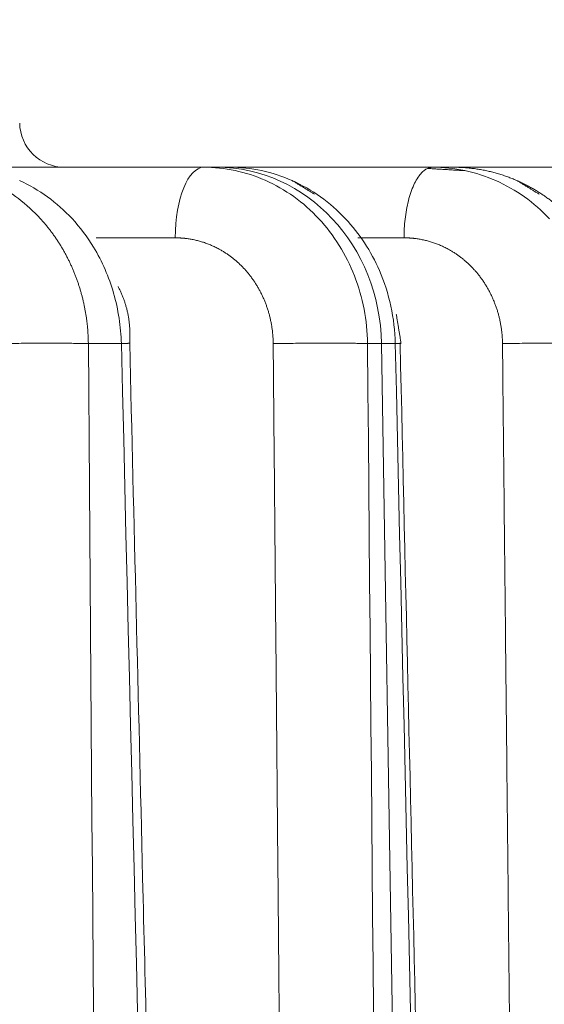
# Model space of a CAD drawing. Header units: millimetres. Extents: x 5437 to 18441, y -4466 to 3128.
# Tile 300 of 497: x 8528 to 8534, y 553 to 564. Entities that reach past the tile are written whole.
import ezdxf

# ---------------------------------------------------------------- set-up
doc = ezdxf.new("R2010")
doc.units = ezdxf.units.MM
doc.layers.add('1', color=7, linetype='Continuous', true_color=0xffffff)
doc.styles.add('TXT08', font='txt.shx', dxfattribs={"width": 0.8, "bigfont": 'gbcbig.shx'})
doc.dimstyles.new('YanXiu', dxfattribs={"dimtxt": 40, "dimasz": 30, "dimexe": 0.66, "dimexo": 0.66, "dimgap": 0.66, "dimtad": 0, "dimdec": 1, "dimdsep": 46, "dimtxsty": 'TXT08', "dimcen": 0, "dimclrd": 256, "dimclre": 165, "dimclrt": 90, "dimazin": 2, "dimtfac": 1, "dimtdec": 1, "dimtofl": 0, "dimtmove": 0, "dimatfit": 3, "dimfxl": 1, "dimlwd": 5, "dimlwe": 13, "dimarcsym": 0})

# ---------------------------------------------------------------- blocks, each defined once
blk = doc.blocks.new('*D35')
at = {"color": 165, "lineweight": 13, "transparency": 16777216}
for p, q in [((8947.864, 668.084), (9114.527, -277.112)), ((8081.233, 515.273), (8247.896, -429.922))]:
    blk.add_line(p, q, dxfattribs=at)
at = {"lineweight": 5, "transparency": 16777216}
for p, q in [((9084.868, -281.671), (8721.139, -345.806)), ((8277.326, -424.063), (8641.055, -359.927))]:
    blk.add_line(p, q, dxfattribs=at)
at = {"lineweight": 20, "transparency": 16777216}
for points in [[(9084, -276.747), (9085.737, -286.595), (9114.413, -276.462)], [(8276.458, -419.139), (8278.194, -428.987), (8247.782, -429.272)]]:
    blk.add_solid(points, dxfattribs=at)
at = {"layer": 'Defpoints', "color": 0, "lineweight": 20, "transparency": 16777216}
for p in [(8947.749, 668.734), (8081.118, 515.923), (9114.413, -276.462)]:
    blk.add_point(p, dxfattribs=at)
at = {"color": 90, "lineweight": 20, "transparency": 16777216, "insert": (8681.097, -352.867), "char_height": 40, "attachment_point": 5, "rotation": 10, "style": 'TXT08'}
blk.add_mtext('880', dxfattribs=at)
blk = doc.blocks.new('*D38')
at = {"color": 165, "lineweight": 13, "transparency": 16777216}
blk.add_line((8986.17, 447.037), (8717.324, 399.632), dxfattribs=at)
at = {"lineweight": 5, "transparency": 16777216}
for start, end in [(171.109661, 178.69322), (181.30678, 188.890339)]:
    blk.add_arc((10243.473, 668.734), 1549.032, start, end, dxfattribs=at)
at = {"lineweight": 20, "transparency": 16777216}
for points in [[(8708.118, 908.947), (8717.983, 907.306), (8717.974, 937.72)], [(8717.983, 430.161), (8708.118, 428.52), (8717.974, 399.747)]]:
    blk.add_solid(points, dxfattribs=at)
at = {"layer": 'Defpoints', "color": 0, "lineweight": 20, "transparency": 16777216}
for p in [(7952.772, 1072.646), (8986.82, 890.315), (8697.061, 758.802), (10020.868, 629.482), (8986.82, 447.152)]:
    blk.add_point(p, dxfattribs=at)
at = {"color": 90, "lineweight": 20, "transparency": 16777216, "insert": (8694.44, 668.734), "char_height": 40, "attachment_point": 5, "rotation": 90, "style": 'TXT08'}
blk.add_mtext('20°', dxfattribs=at)
blk = doc.blocks.new('*D40')
at = {"lineweight": 5, "transparency": 16777216}
for start, end in [(104.30221, 139.92848), (150.07152, 185.69779)]:
    blk.add_arc((9169.331, 707.804), 399.627, start, end, dxfattribs=at)
at = {"lineweight": 20, "transparency": 16777216}
for points in [[(9069.556, 1099.933), (9071.661, 1090.157), (9099.936, 1101.36)], [(8776.632, 668.812), (8766.725, 667.446), (8775.775, 638.41)]]:
    blk.add_solid(points, dxfattribs=at)
at = {"layer": 'Defpoints', "color": 0, "lineweight": 20, "transparency": 16777216}
for p in [(8987, 1741.853), (8912.456, 1013.936), (9169.331, 707.804), (8947.749, 668.734), (8081.118, 515.923)]:
    blk.add_point(p, dxfattribs=at)
at = {"color": 90, "lineweight": 20, "transparency": 16777216, "insert": (8841.976, 937.021), "char_height": 40, "attachment_point": 5, "rotation": 55, "style": 'TXT08'}
blk.add_mtext('90°', dxfattribs=at)
blk = doc.blocks.new('*D43')
at = {"color": 165, "lineweight": 13, "transparency": 16777216}
for p, q in [((10020.868, 628.822), (10020.868, -1427.236)), ((8401.118, -46.541), (8401.118, -1427.236))]:
    blk.add_line(p, q, dxfattribs=at)
at = {"lineweight": 5, "transparency": 16777216}
for p, q in [((8431.118, -1426.576), (9141, -1426.576)), ((9990.868, -1426.576), (9280.987, -1426.576))]:
    blk.add_line(p, q, dxfattribs=at)
at = {"lineweight": 20, "transparency": 16777216}
for points in [[(8431.118, -1421.576), (8431.118, -1431.576), (8401.118, -1426.576)], [(9990.868, -1421.576), (9990.868, -1431.576), (10020.868, -1426.576)]]:
    blk.add_solid(points, dxfattribs=at)
at = {"layer": 'Defpoints', "color": 0, "lineweight": 20, "transparency": 16777216}
for p in [(10020.868, 629.482), (8401.118, -45.881), (10020.868, -1426.576)]:
    blk.add_point(p, dxfattribs=at)
at = {"color": 90, "lineweight": 20, "transparency": 16777216, "insert": (9210.993, -1426.576), "char_height": 40, "attachment_point": 5, "style": 'TXT08'}
blk.add_mtext('1619.7', dxfattribs=at)
blk = doc.blocks.new('*D45')
at = {"color": 165, "lineweight": 13, "transparency": 16777216}
for p, q in [((8078.879, 2459.339), (10490.549, 2459.339)), ((8614.278, -4.077), (10490.549, -4.077))]:
    blk.add_line(p, q, dxfattribs=at)
at = {"lineweight": 5, "transparency": 16777216}
for p, q in [((10489.889, 2429.339), (10489.889, 1308.291)), ((10489.889, 25.923), (10489.889, 1146.971))]:
    blk.add_line(p, q, dxfattribs=at)
at = {"lineweight": 20, "transparency": 16777216}
for points in [[(10484.889, 2429.339), (10494.889, 2429.339), (10489.889, 2459.339)], [(10484.889, 25.923), (10494.889, 25.923), (10489.889, -4.077)]]:
    blk.add_solid(points, dxfattribs=at)
at = {"layer": 'Defpoints', "color": 0, "lineweight": 20, "transparency": 16777216}
for p in [(8078.219, 2459.339), (10489.889, 2459.339), (8613.618, -4.077)]:
    blk.add_point(p, dxfattribs=at)
at = {"color": 90, "lineweight": 20, "transparency": 16777216, "insert": (10489.889, 1227.631), "char_height": 40, "attachment_point": 5, "rotation": 90, "style": 'TXT08'}
blk.add_mtext('2463.4', dxfattribs=at)

msp = doc.modelspace()

# ---------------------------------------------------------------- linework, layer by layer
at = {"color": 7, "lineweight": 20}
msp.add_arc((8078.21928, 516.97839), 1942.36096, 17.50812349, 223.34882114, dxfattribs=at)
at = {"layer": '1', "color": 0, "lineweight": 20}
for p, q in [((8527.33059, 561.92321), (8530.06873, 561.92321)), ((8530.06873, 561.92321), (8530.2144, 561.92321)), ((8530.2144, 561.92321), (8530.35864, 561.92321)), ((8530.35868, 561.92321), (8532.61821, 561.92321)), ((8532.61821, 561.92321), (8532.85249, 561.92321)), ((8532.85243, 561.92321), (8534.62845, 561.92321)), ((8529.75006, 561.13717), (8528.86994, 561.13717)), ((8532.29954, 561.13717), (8531.78675, 561.13717)), ((8529.1509, 559.95811), (8528.78324, 559.95811)), ((8532.04855, 559.95811), (8531.89317, 559.95811)), ((8532.20234, 559.95811), (8532.04855, 559.95811)), ((8532.04855, 559.95811), (8533.0819, 495.41448))]:
    msp.add_line(p, q, dxfattribs=at)
for centre, radius, start, end in [((8013.90589, 96.27159), 600, 26.44604786, 75.16248942), ((8528.51841, 562.42321), 0.5, 180.8, 270)]:
    msp.add_arc(centre, radius, start, end, dxfattribs=at)
for centre, major_axis, ratio, start_param, end_param in [((8530.06873, 561.12321), (0, 0.8), 0.39839611, 0, 1.55334303), ((8530.2144, 559.92321), (0, -2), 0.91721347, 1.58824962, 3.14159265)]:
    msp.add_ellipse(centre, major_axis=major_axis, ratio=ratio, start_param=start_param, end_param=end_param, dxfattribs=at)
for points, degree, knots in [([(8530.06873, 561.92321), (8530.1859, 561.92321), (8530.30307, 561.91089), (8530.53311, 561.86207), (8530.64597, 561.82557), (8530.75462, 561.77765)], 3, [0, 0, 0, 0, 0.5, 0.5, 1, 1, 1, 1]), ([(8531.6473, 561.35018), (8531.56239, 561.44084), (8531.46937, 561.52251), (8531.2706, 561.66481), (8531.16485, 561.72544), (8530.94459, 561.82339), (8530.83008, 561.8607), (8530.59659, 561.91061), (8530.47761, 561.92321), (8530.35864, 561.92321)], 3, [0, 0, 0, 0, 0.25, 0.25, 0.5, 0.5, 0.75, 0.75, 1, 1, 1, 1]), ([(8532.61821, 561.92321), (8532.7387, 561.92321), (8532.85918, 561.9106), (8533.09552, 561.86063), (8533.21138, 561.82328), (8533.43405, 561.72523), (8533.54086, 561.66454), (8533.74135, 561.52209), (8533.83502, 561.44034), (8533.92034, 561.34959)], 3, [0, 0, 0, 0, 0.25, 0.25, 0.5, 0.5, 0.75, 0.75, 1, 1, 1, 1]), ([(8534.1596, 561.35067), (8534.15474, 561.35574), (8534.14497, 561.36593), (8534.13007, 561.38105), (8534.11491, 561.39612), (8534.09947, 561.41112), (8534.08376, 561.42606), (8534.06777, 561.44092), (8534.05149, 561.4557), (8534.03494, 561.47038), (8534.0181, 561.48497), (8534.00098, 561.49946), (8533.98358, 561.51384), (8533.96589, 561.5281), (8533.94791, 561.54224), (8533.92964, 561.55625), (8533.91109, 561.57012), (8533.89225, 561.58385), (8533.87311, 561.59742), (8533.85369, 561.61084), (8533.83397, 561.62409), (8533.81396, 561.63716), (8533.79367, 561.65005), (8533.77308, 561.66275), (8533.7522, 561.67526), (8533.73103, 561.68756), (8533.70957, 561.69964), (8533.68782, 561.7115), (8533.66578, 561.72314), (8533.64346, 561.73453), (8533.62085, 561.74568), (8533.59795, 561.75658), (8533.57477, 561.76721), (8533.55131, 561.77757), (8533.52757, 561.78765), (8533.50355, 561.79745), (8533.47926, 561.80694), (8533.45469, 561.81613), (8533.42985, 561.82501), (8533.40474, 561.83356), (8533.37937, 561.84178), (8533.35374, 561.84967), (8533.32785, 561.8572), (8533.3017, 561.86437), (8533.2753, 561.87118), (8533.24866, 561.87761), (8533.22177, 561.88366), (8533.19464, 561.88932), (8533.16728, 561.89457), (8533.13969, 561.89941), (8533.11188, 561.90383), (8533.08384, 561.90782), (8533.0556, 561.91138), (8533.02715, 561.91449), (8532.99849, 561.91714), (8532.96964, 561.91933), (8532.94061, 561.92105), (8532.91139, 561.92228), (8532.88199, 561.92306), (8532.86234, 561.92316), (8532.85249, 561.92321)], 3, [0, 0, 0, 0, 0.01403578, 0.02818398, 0.0424446, 0.05681765, 0.07130313, 0.08590104, 0.1006114, 0.11543419, 0.13036944, 0.14541713, 0.16057728, 0.17584988, 0.19123495, 0.20673248, 0.22234248, 0.23806495, 0.2538999, 0.26984732, 0.28590722, 0.3020796, 0.31836447, 0.33476182, 0.35127167, 0.367894, 0.38462884, 0.40147617, 0.418436, 0.43550833, 0.45269316, 0.4699905, 0.48740035, 0.50492271, 0.52255758, 0.54030497, 0.55816487, 0.57613728, 0.59422222, 0.61241967, 0.63072965, 0.64915215, 0.66768717, 0.68633472, 0.7050948, 0.72396741, 0.74295254, 0.76205021, 0.78126041, 0.80058314, 0.82001841, 0.83956621, 0.85922654, 0.87899942, 0.89888483, 0.91888279, 0.93899328, 0.95921631, 0.97955188, 1, 1, 1, 1]), ([(8528.60178, 561.35056), (8528.51753, 561.44113), (8528.4255, 561.52273), (8528.22924, 561.66491), (8528.12501, 561.72549), (8528.01659, 561.77443)], 3, [0, 0, 0, 0, 0.5, 0.5, 1, 1, 1, 1]), ([(8530.75462, 561.77765), (8530.86568, 561.72857), (8530.9723, 561.66751), (8531.17258, 561.52377), (8531.26623, 561.44109), (8531.35158, 561.3492)], 3, [0, 0, 0, 0, 0.5, 0.5, 1, 1, 1, 1]), ([(8527.72747, 561.74639), (8527.82386, 561.69802), (8527.91649, 561.64015), (8528.09143, 561.50722), (8528.17373, 561.43216), (8528.24963, 561.34968)], 3, [0, 0, 0, 0, 0.5, 0.5, 1, 1, 1, 1]), ([(8528.24963, 561.34968), (8528.25418, 561.34467), (8528.26329, 561.33466), (8528.27675, 561.31944), (8528.29007, 561.30409), (8528.30323, 561.28859), (8528.31622, 561.27295), (8528.32905, 561.25717), (8528.34171, 561.24126), (8528.35422, 561.2252), (8528.36655, 561.20902), (8528.37872, 561.1927), (8528.39072, 561.17626), (8528.40255, 561.15968), (8528.41421, 561.14299), (8528.4257, 561.12617), (8528.43702, 561.10923), (8528.44817, 561.09217), (8528.45915, 561.075), (8528.46995, 561.05771), (8528.48057, 561.04031), (8528.49102, 561.02281), (8528.5013, 561.0052), (8528.51139, 560.98748), (8528.52131, 560.96966), (8528.53105, 560.95174), (8528.54062, 560.93372), (8528.55, 560.91561), (8528.5592, 560.89741), (8528.56823, 560.87911), (8528.57707, 560.86072), (8528.58573, 560.84225), (8528.5942, 560.8237), (8528.6025, 560.80506), (8528.61061, 560.78635), (8528.61854, 560.76755), (8528.62628, 560.74868), (8528.63384, 560.72974), (8528.64122, 560.71073), (8528.64841, 560.69165), (8528.65541, 560.6725), (8528.66223, 560.6533), (8528.66886, 560.63402), (8528.67531, 560.61469), (8528.68157, 560.59531), (8528.68765, 560.57587), (8528.69353, 560.55637), (8528.69923, 560.53683), (8528.70475, 560.51724), (8528.71007, 560.4976), (8528.71521, 560.47792), (8528.72016, 560.45819), (8528.72493, 560.43843), (8528.72951, 560.41863), (8528.7339, 560.3988), (8528.7381, 560.37894), (8528.74211, 560.35904), (8528.74594, 560.33912), (8528.74958, 560.31917), (8528.75303, 560.2992), (8528.7563, 560.2792), (8528.75938, 560.25919), (8528.76227, 560.23916), (8528.76497, 560.21911), (8528.76749, 560.19905), (8528.76983, 560.17898), (8528.77197, 560.15891), (8528.77393, 560.13882), (8528.77571, 560.11873), (8528.7773, 560.09864), (8528.7787, 560.07855), (8528.77992, 560.05846), (8528.78096, 560.03838), (8528.78181, 560.0183), (8528.78248, 559.99823), (8528.78298, 559.97817), (8528.78315, 559.9648), (8528.78324, 559.95811)], 3, [0, 0, 0, 0, 0.01376106, 0.02751047, 0.04124824, 0.05497437, 0.06868887, 0.08239173, 0.09608296, 0.10976257, 0.12343055, 0.13708691, 0.15073166, 0.1643648, 0.17798632, 0.19159624, 0.20519456, 0.21878128, 0.2323564, 0.24591993, 0.25947188, 0.27301224, 0.28654101, 0.30005821, 0.31356384, 0.32705789, 0.34054038, 0.3540113, 0.36747067, 0.38091848, 0.39435473, 0.40777944, 0.4211926, 0.43459422, 0.4479843, 0.46136285, 0.47472987, 0.48808536, 0.50142932, 0.51476177, 0.52808271, 0.54139213, 0.55469004, 0.56797645, 0.58125136, 0.59451478, 0.6077667, 0.62100713, 0.63423608, 0.64745354, 0.66065954, 0.67385405, 0.6870371, 0.70020868, 0.71336881, 0.72651747, 0.73965468, 0.75278045, 0.76589477, 0.77899764, 0.79208908, 0.80516909, 0.81823767, 0.83129482, 0.84434055, 0.85737487, 0.87039777, 0.88340926, 0.89640935, 0.90939804, 0.92237533, 0.93534123, 0.94829574, 0.96123887, 0.97417062, 0.987091, 1, 1, 1, 1]), ([(8531.35158, 561.3492), (8531.4356, 561.25848), (8531.51153, 561.15878), (8531.64435, 560.94516), (8531.70124, 560.83125), (8531.79383, 560.59347), (8531.82953, 560.46962), (8531.87838, 560.21662), (8531.89154, 560.08748), (8531.89317, 559.95811)], 3, [0, 0, 0, 0, 0.25, 0.25, 0.5, 0.5, 0.75, 0.75, 1, 1, 1, 1]), ([(8532.02538, 560.77273), (8531.97876, 560.88009), (8531.92334, 560.98296), (8531.79666, 561.17646), (8531.72538, 561.26709), (8531.6473, 561.35018)], 3, [0, 0, 0, 0, 0.5, 0.5, 1, 1, 1, 1]), ([(8530.84228, 559.95811), (8530.84091, 560.11956), (8530.81448, 560.27982), (8530.7642, 560.43171), (8530.61752, 560.71457), (8530.39431, 560.92935), (8530.26463, 561.01584), (8530.08277, 561.09502), (8529.89094, 561.12886), (8529.84405, 561.13437), (8529.79711, 561.13713), (8529.75006, 561.13717)], 5, [0, 0, 0, 0, 0, 0, 0.43210456, 0.43210456, 0.43210456, 0.86307365, 0.86307365, 0.86307365, 1, 1, 1, 1, 1, 1]), ([(8533.39668, 559.95811), (8533.39508, 560.11945), (8533.3684, 560.27954), (8533.31787, 560.43121), (8533.17057, 560.71402), (8532.94689, 560.9287), (8532.81684, 561.01526), (8532.63423, 561.09472), (8532.44163, 561.12877), (8532.39434, 561.13434), (8532.34699, 561.13713), (8532.29954, 561.13717)], 5, [0, 0, 0, 0, 0, 0, 0.43092637, 0.43092637, 0.43092637, 0.86217095, 0.86217095, 0.86217095, 1, 1, 1, 1, 1, 1]), ([(8529.1509, 559.95811), (8529.14837, 560.05311), (8529.13985, 560.14798), (8529.11098, 560.33558), (8529.09063, 560.42829), (8529.03849, 560.60969), (8529.0067, 560.69836), (8528.93231, 560.86988), (8528.88971, 560.95272), (8528.84212, 561.03179)], 3, [0, 0, 0, 0, 0.25, 0.25, 0.5, 0.5, 0.75, 0.75, 1, 1, 1, 1]), ([(8532.20234, 559.95811), (8532.19955, 560.09851), (8532.18313, 560.23864), (8532.12371, 560.5122), (8532.08072, 560.64562), (8532.02538, 560.77273)], 3, [0, 0, 0, 0, 0.5, 0.5, 1, 1, 1, 1]), ([(8530.02271, 527.76544), (8529.99749, 528.81057), (8529.94677, 530.91214), (8529.87429, 533.913), (8529.80468, 536.794), (8529.73818, 539.54509), (8529.67099, 542.32344), (8529.60423, 545.08275), (8529.53997, 547.73793), (8529.4681, 550.70594), (8529.37005, 554.75317), (8529.29187, 557.97797), (8529.24371, 559.96341)], 3, [0, 0, 0, 0, 0.09737819, 0.19581047, 0.27960081, 0.36581063, 0.45214007, 0.53846951, 0.62290504, 0.69953298, 0.81500941, 1, 1, 1, 1]), ([(8532.97113, 528.65427), (8532.95207, 529.49085), (8532.89993, 531.77929), (8532.82268, 535.1676), (8532.74612, 538.52369), (8532.66951, 541.88087), (8532.57045, 546.21939), (8532.42779, 552.4631), (8532.31822, 557.25387), (8532.25621, 559.9634)], 3, [0, 0, 0, 0, 0.08016032, 0.21927448, 0.32466399, 0.40173595, 0.54095463, 0.74037598, 1, 1, 1, 1])]:
    msp.add_open_spline(points, degree=degree, knots=knots, dxfattribs=at)
for points, weights in [([(8532.61821, 561.92321), (8532.30501, 561.92321), (8532.29954, 561.13717)], [1, 0.713250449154, 1]), ([(8528.78324, 559.95811), (8528.43389, 559.96985), (8527.76119, 559.95811)], [1, 0.73711205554, 1]), ([(8529.2438, 559.96346), (8529.24127, 559.96175), (8529.1509, 559.95811)], [0.865923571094, 0.904554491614, 1]), ([(8531.89317, 559.95811), (8531.57252, 559.97194), (8530.84228, 559.95811)], [1, 0.708802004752, 1]), ([(8532.20234, 559.95811), (8532.29673, 559.96227), (8532.25454, 559.96345)], [1, 0.889954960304, 0.863082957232]), ([(8534.47147, 559.95811), (8534.18933, 559.97441), (8533.39668, 559.95811)], [1, 0.679313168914, 1])]:
    msp.add_rational_spline(points, weights, degree=2, dxfattribs=at)
for points, degree in [([(8532.98182, 561.88471), (8532.56053, 561.91)], 1), ([(8531.30247, 561.62308), (8531.05509, 561.77424)], 1), ([(8533.80461, 561.62383), (8533.55805, 561.77485)], 1), ([(8528.84212, 561.03179), (8528.77201, 561.14678), (8528.69134, 561.25379), (8528.60178, 561.35056)], 3), ([(8529.24371, 559.96341), (8529.26703, 560.30542), (8529.11414, 560.59424)], 2), ([(8532.26702, 559.9624), (8532.21277, 560.28829)], 1), ([(8528.78324, 559.95811), (8528.87003, 548.62319), (8528.95628, 537.28825), (8529.04201, 525.95329)], 3), ([(8529.9763, 525.9516), (8529.70191, 537.28713), (8529.42678, 548.62263), (8529.1509, 559.95811)], 3), ([(8531.04641, 537.14381), (8531.00575, 541.70667), (8530.96501, 546.26953), (8530.92418, 550.8324), (8530.88327, 555.39525), (8530.84228, 559.95811)], 5), ([(8531.89317, 559.95811), (8531.99426, 548.62325), (8532.09472, 537.28836), (8532.19458, 525.95345)], 3), ([(8532.98111, 525.9516), (8532.72214, 537.28712), (8532.46256, 548.62263), (8532.20234, 559.95811)], 3), ([(8533.6222, 538.07423), (8533.57728, 542.45101), (8533.53226, 546.82779), (8533.48716, 551.20456), (8533.44196, 555.58134), (8533.39668, 559.95811)], 5)]:
    msp.add_open_spline(points, degree=degree, dxfattribs=at)

# ---------------------------------------------------------------- dimensions: what is measured, and where the dimension line sits
at = {"color": 7, "lineweight": 20}
dim = msp.add_linear_dim(base=(10489.88872, 2459.33935), p1=(8613.61836, -4.07679), p2=(8078.21928, 2459.33935), angle=90, dimstyle='YanXiu', dxfattribs=at)
dim.commit()
dim.dimension.update_dxf_attribs({"geometry": '*D45', "text_midpoint": (10489.88872, 1227.63128)})
for base, line1, line2, picture, middle in [((8912.4558, 1013.93631), ((8947.74919, 668.7336), (8081.11836, 515.92321)), ((8987.00035, 1741.85258), (9169.33093, 707.80444)), '*D40', (8841.97585, 937.02094)), ((8697.0612, 758.80181), ((10020.86817, 629.48245), (8986.82003, 447.15186)), ((7952.77189, 1072.64593), (8986.82003, 890.31535)), '*D38', (8694.44048, 668.7336))]:
    dim = msp.add_angular_dim_2l(base=base, line1=line1, line2=line2, dimstyle='YanXiu', dxfattribs=at)
    dim.commit()
    dim.dimension.update_dxf_attribs({"geometry": picture, "text_midpoint": middle})
dim = msp.add_aligned_dim(p1=(8081.11836, 515.92321), p2=(8947.74919, 668.7336), distance=-959.77636, dimstyle='YanXiu', dxfattribs=at)
dim.commit()
dim.dimension.update_dxf_attribs({"geometry": '*D35', "text_midpoint": (8681.09719, -352.86679)})
dim = msp.add_linear_dim(base=(10020.86817, -1426.57588), p1=(8401.11836, -45.88071), p2=(10020.86817, 629.48245), dimstyle='YanXiu', dxfattribs=at)
dim.commit()
dim.dimension.update_dxf_attribs({"geometry": '*D43', "text_midpoint": (9210.99327, -1426.57588)})

doc.saveas('drawing.dxf')
